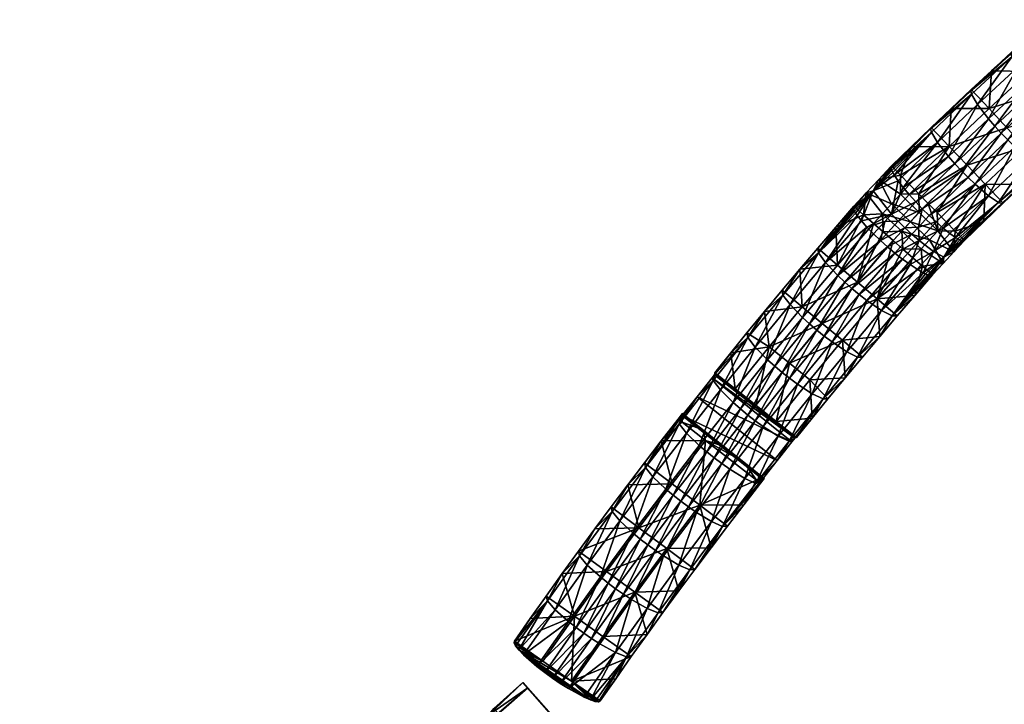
# Model space of a CAD drawing. Header units: millimetres. Extents: x 93711086 to 93775423, y 1247239064 to 1247319365.
# Tile 652 of 656: x 93718371 to 93722143, y 1247305255 to 1247307878. Entities that reach past the tile are written whole.
import ezdxf

# ---------------------------------------------------------------- set-up
doc = ezdxf.new("R2010")
doc.units = ezdxf.units.MM
doc.layers.add('CONCRETE_ITEM', color=7, linetype='Continuous')
doc.layers.add('SVV_Betong', color=7, linetype='Continuous')

# ---------------------------------------------------------------- blocks, each defined once
blk = doc.blocks.new('15e559d2-59c4-40a1-8e6d-a9da91616b05')
at = {"color": 0, "transparency": 16777216}
mesh = blk.add_polyface(dxfattribs=at)
corners = [(93732402.8, 1247290959.4, 3988.8), (93732402.8, 1247290959.4, 4305.5), (93730959.6, 1247289572.9, 3633.7), (93730959.6, 1247289572.9, 3317), (93720519.9, 1247305091.1, 5616.6), (93732598.2, 1247291566.3, 4023.2), (93720299, 1247305338.5, 5063.5), (93732619.6, 1247291542.4, 4593.2), (93720317.4, 1247305317.9, 5553.6), (93732199.2, 1247291187.4, 4322.7), (93720106.2, 1247304728.6, 5525.8), (93719900, 1247304959.5, 5363), (93732205.9, 1247291179.8, 4502.5), (93719903.7, 1247304955.3, 5462.8), (93720167.2, 1247305212.8, 5169.7), (93732187.3, 1247291200.6, 4007), (93718371.4, 1247303668.6, 4381.7), (93732466.4, 1247291440.6, 4129.5), (93732486.7, 1247291466, 4033.2), (93720187.5, 1247305238.1, 5073.5), (93732260.8, 1247291223.5, 4572.4), (93720161.1, 1247304772.3, 5595.7), (93719958.6, 1247304999, 5532.7), (93718383.3, 1247303655.3, 4697.4)]
mesh.append_faces([[corners[k] for k in face] for face in [(0, 1, 2, 0), (2, 3, 0, 2), (4, 5, 6, 4), (4, 7, 5, 4), (6, 8, 4, 6), (9, 10, 11, 9), (10, 9, 12, 10), (13, 11, 10, 13), (3, 14, 15, 3), (3, 16, 14, 3), (17, 15, 14, 17), (15, 0, 3, 15), (18, 17, 19, 18), (14, 19, 17, 14), (5, 18, 6, 5), (19, 6, 18, 19), (20, 7, 4, 20), (4, 21, 20, 4), (12, 20, 21, 12), (21, 10, 12, 21), (22, 21, 4, 22), (4, 8, 22, 4), (10, 21, 13, 10), (22, 13, 21, 22), (2, 9, 23, 2), (9, 2, 1, 9), (11, 23, 9, 11), (23, 14, 16, 23), (13, 8, 11, 13), (8, 13, 22, 8), (23, 11, 14, 23), (14, 8, 6, 14), (8, 14, 11, 8), (6, 19, 14, 6), (20, 12, 9, 20), (20, 17, 7, 20), (17, 20, 9, 17), (5, 7, 17, 5), (15, 17, 9, 15), (18, 5, 17, 18), (3, 2, 16, 3), (23, 16, 2, 23), (0, 15, 1, 0), (9, 1, 15, 9)]], dxfattribs={"color": 0})
blk = doc.blocks.new('7b18acbc-7760-470f-8a9f-86712e06644a')
at = {"color": 0, "transparency": 16777216}
mesh = blk.add_polyface(dxfattribs=at)
corners = [(93722170.5, 1247307753.6, 5695), (93722238.1, 1247307679.5, 5695), (93722093, 1247307681.7, 5688.6), (93722326.1, 1247307759.5, 5702.2), (93722259.3, 1247307834.1, 5702.2), (93722084, 1247307536.7, 5682.2), (93722015.5, 1247307609.8, 5682.2), (93721938.7, 1247307537.1, 5675.9), (93722305.5, 1247307605.7, 5695), (93722152.4, 1247307463.8, 5682.2), (93722372.9, 1247307531.8, 5695), (93722220.8, 1247307390.8, 5682.2), (93722257.7, 1247307826.8, 5802), (93722172, 1247307735.6, 5878.7), (93722328.5, 1247307877.6, 5891.4), (93722013.8, 1247307604.4, 5763.6), (93722017.1, 1247307591.9, 5866), (93722168.9, 1247307748.1, 5776.3), (93722350.6, 1247307837.6, 6060.6), (93722194.5, 1247307695.8, 6047.9), (93722235.2, 1247307641.2, 6159), (93722308.2, 1247307558.8, 6185.7), (93722155.7, 1247307417, 6173), (93722182.3, 1247307390.9, 6146.3), (93722334.4, 1247307532.4, 6159), (93722283.3, 1247307585.4, 6194.1), (93722130.4, 1247307443.2, 6181.3), (93722259.1, 1247307612.6, 6185.7), (93722105.9, 1247307470.1, 6173), (93722081.6, 1247307498.3, 6146.3), (93722040.1, 1247307552.4, 6035.2), (93721887, 1247307407.3, 6022.4), (93721929, 1247307353.6, 6133.5), (93721863.7, 1247307446.5, 5853.2)]
mesh.append_faces([[corners[k] for k in face] for face in [(0, 1, 2, 0), (0, 3, 1, 0), (3, 0, 4, 3), (1, 5, 2, 1), (6, 2, 5, 6), (5, 7, 6, 5), (12, 13, 14, 12), (4, 17, 12, 4), (12, 17, 13, 12), (6, 7, 15, 6), (2, 15, 17, 2), (0, 17, 4, 0), (2, 17, 0, 2), (2, 6, 15, 2)]], dxfattribs={"color": 0})
mesh.append_faces([[corners[k] for k in face] for face in [(8, 5, 1, 8), (15, 13, 17, 15), (21, 23, 24, 21), (25, 22, 21, 25), (27, 26, 25, 27), (20, 28, 27, 20), (19, 29, 20, 19), (13, 30, 19, 13), (30, 32, 29, 30), (16, 31, 30, 16)]], dxfattribs={"vtx0": -1, "color": 0})
mesh.append_faces([[corners[k] for k in face] for face in [(8, 9, 5, 8), (10, 11, 9, 10), (15, 16, 13, 15), (18, 19, 20, 18), (14, 13, 19, 14), (21, 22, 23, 21), (25, 26, 22, 25), (27, 28, 26, 27), (20, 29, 28, 20), (19, 30, 29, 19), (13, 16, 30, 13), (30, 31, 32, 30), (16, 33, 31, 16)]], dxfattribs={"vtx2": -1, "vtx3": -1, "color": 0})
mesh = blk.add_polyface(dxfattribs=at)
corners = [(93721815, 1247307210.3, 5656.7), (93721931, 1247307392, 5669.5), (93722000.1, 1247307319.7, 5669.5), (93721938.7, 1247307537.1, 5675.9), (93721861.9, 1247307464.4, 5669.5), (93721785.9, 1247307390.9, 5663.1), (93721744.9, 1247307281.7, 5656.7), (93721709.9, 1247307317.3, 5656.7), (93721780, 1247307246, 5656.7), (93721745.3, 1247307208.7, 5653.4), (93721661.9, 1247307265.8, 5652.3), (93721863.7, 1247307446.5, 5853.2), (93721721, 1247307282.5, 5929.9), (93721887, 1247307407.3, 6022.4), (93721755.4, 1247307235.1, 6074.5), (93721929, 1247307353.6, 6133.5), (93721978.3, 1247307298.9, 6168.6), (93721953.6, 1247307325.6, 6160.3), (93721803.4, 1247307179.9, 6147.5), (93721778.5, 1247307207.5, 6120.8), (93721735.8, 1247307260.6, 6009.7), (93721860.3, 1247307459, 5750.8), (93721709.4, 1247307306, 5794.1), (93721715.7, 1247307291.7, 5886), (93721711.9, 1247307299.6, 5840.5), (93721708.4, 1247307311.1, 5747.6), (93721708.6, 1247307314.9, 5701.6), (93722017.1, 1247307591.9, 5866), (93722013.8, 1247307604.4, 5763.6), (93721640.3, 1247307222, 5833.8)]
mesh.append_faces([[corners[k] for k in face] for face in [(0, 1, 2, 0), (3, 1, 4, 3), (5, 4, 1, 5), (6, 7, 5, 6), (6, 5, 1, 6), (1, 0, 8, 1), (8, 6, 1, 8), (6, 8, 9, 6), (7, 6, 10, 7), (11, 12, 13, 11), (14, 15, 13, 14), (13, 20, 14, 13), (14, 19, 15, 14), (12, 20, 13, 12), (21, 22, 11, 21), (11, 23, 12, 11), (11, 22, 24, 11), (24, 23, 11, 24), (21, 25, 22, 21), (21, 26, 25, 21), (26, 21, 5, 26), (21, 28, 3, 21), (4, 5, 21, 4), (3, 4, 21, 3), (5, 7, 26, 5), (29, 12, 23, 29), (29, 20, 12, 29), (29, 23, 24, 29), (25, 10, 29, 25), (29, 24, 22, 29), (22, 25, 29, 22), (26, 10, 25, 26), (7, 10, 26, 7)]], dxfattribs={"color": 0})
mesh.append_faces([[corners[k] for k in face] for face in [(19, 17, 15, 19), (21, 27, 28, 21)]], dxfattribs={"vtx0": -1, "color": 0})
mesh.append_faces([[corners[k] for k in face] for face in [(16, 17, 18, 16), (21, 11, 27, 21)]], dxfattribs={"vtx2": -1, "vtx3": -1, "color": 0})
mesh = blk.add_polyface(dxfattribs=at)
corners = [(93722213.7, 1247307246.4, 5675.9), (93722220.8, 1247307390.8, 5682.2), (93722289.2, 1247307317.9, 5682.2), (93721931, 1247307392, 5669.5), (93721938.7, 1247307537.1, 5675.9), (93722084, 1247307536.7, 5682.2), (93722069.1, 1247307247.3, 5669.5), (93721885, 1247307138.9, 5656.7), (93722000.1, 1247307319.7, 5669.5), (93722064.1, 1247307103.4, 5663.1), (93721955, 1247307067.5, 5656.7), (93722138.2, 1247307175, 5669.5), (93721920, 1247307103.2, 5656.7), (93722152.4, 1247307463.8, 5682.2), (93722132.8, 1247307173.6, 5750.8), (93722283.8, 1247307316.5, 5763.6), (93722120.5, 1247307177.5, 5853.2), (93722271.5, 1247307320.5, 5866), (93722082.4, 1247307202.7, 6022.4), (93721955.5, 1247307043.6, 5929.9), (93722030.7, 1247307247.1, 6133.5), (93721908.7, 1247307078.8, 6074.5), (93721881.6, 1247307102.5, 6120.8), (93722003.8, 1247307272.9, 6160.3), (93721854.4, 1247307127.9, 6147.5), (93722334.4, 1247307532.4, 6159), (93722182.3, 1247307390.9, 6146.3), (93722233.6, 1247307346.1, 6035.2), (93722155.7, 1247307417, 6173), (93722130.4, 1247307443.2, 6181.3), (93721978.3, 1247307298.9, 6168.6), (93722105.9, 1247307470.1, 6173), (93721953.6, 1247307325.6, 6160.3), (93722081.6, 1247307498.3, 6146.3), (93721929, 1247307353.6, 6133.5)]
mesh.append_faces([[corners[k] for k in face] for face in [(0, 1, 2, 0), (3, 4, 5, 3), (1, 0, 6, 1), (6, 7, 8, 6), (6, 9, 10, 6), (6, 0, 11, 6), (11, 9, 6, 11), (6, 10, 12, 6), (12, 7, 6, 12), (14, 0, 15, 14), (0, 2, 15, 0), (14, 11, 0, 14), (11, 14, 9, 11), (18, 19, 16, 18), (20, 21, 18, 20), (20, 22, 21, 20)]], dxfattribs={"color": 0})
mesh.append_faces([[corners[k] for k in face] for face in [(13, 3, 5, 13), (1, 8, 13, 1), (16, 15, 17, 16), (20, 24, 22, 20), (27, 16, 17, 27), (26, 18, 27, 26), (28, 20, 26, 28), (29, 23, 28, 29), (31, 30, 29, 31), (33, 32, 31, 33)]], dxfattribs={"vtx0": -1, "color": 0})
mesh.append_faces([[corners[k] for k in face] for face in [(13, 8, 3, 13), (1, 6, 8, 1), (16, 14, 15, 16), (20, 23, 24, 20), (25, 26, 27, 25), (27, 18, 16, 27), (26, 20, 18, 26), (28, 23, 20, 28), (29, 30, 23, 29), (31, 32, 30, 31), (33, 34, 32, 33)]], dxfattribs={"vtx2": -1, "vtx3": -1, "color": 0})
mesh = blk.add_polyface(dxfattribs=at)
corners = [(93721735.8, 1247307260.6, 6009.7), (93721640.3, 1247307222, 5833.8), (93721710, 1247307132.3, 6114.1), (93721885, 1247307138.9, 5656.7), (93721850, 1247307174.6, 5656.7), (93722000.1, 1247307319.7, 5669.5), (93721815, 1247307210.3, 5656.7), (93721780, 1247307246, 5656.7), (93721745.3, 1247307208.7, 5653.4), (93721661.9, 1247307265.8, 5652.3), (93721710.7, 1247307171.5, 5650.1), (93721613.9, 1247307214.2, 5647.9), (93721816.7, 1247307138.8, 5653.4), (93721744.9, 1247307281.7, 5656.7), (93721888.1, 1247307068.8, 5653.4), (93721676, 1247307134.3, 5646.8), (93721603.7, 1247307129.9, 5643.5), (93721565.9, 1247307162.7, 5643.5), (93721783.4, 1247307103, 5650.1), (93721828.5, 1247307153.5, 6155.8), (93721854.4, 1247307127.9, 6147.5), (93722003.8, 1247307272.9, 6160.3), (93721978.3, 1247307298.9, 6168.6), (93721803.4, 1247307179.9, 6147.5), (93721778.5, 1247307207.5, 6120.8), (93721953.6, 1247307325.6, 6160.3), (93721755.4, 1247307235.1, 6074.5), (93721736, 1247307105.6, 6140.8), (93721595.2, 1247307107, 5996.3), (93721564.6, 1247307156.1, 5734.2), (93721578.9, 1247307128, 5916.5), (93721565.9, 1247307150.9, 5780.7), (93721568.7, 1247307144.5, 5827.1), (93721573.1, 1247307136.9, 5872.6), (93721564.6, 1247307160, 5688.3), (93721496.9, 1247307082.6, 5636.6)]
mesh.append_faces([[corners[k] for k in face] for face in [(0, 1, 2, 0), (3, 4, 5, 3), (4, 6, 5, 4), (7, 6, 8, 7), (9, 10, 11, 9), (9, 8, 10, 9), (8, 9, 13, 8), (10, 15, 11, 10), (16, 17, 11, 16), (16, 11, 15, 16), (2, 24, 26, 2), (26, 0, 2, 26), (28, 2, 1, 28), (11, 29, 1, 11), (11, 1, 9, 11), (28, 1, 30, 28), (1, 29, 31, 1), (1, 32, 33, 1), (33, 30, 1, 33), (31, 32, 1, 31), (34, 29, 11, 34), (17, 34, 11, 17), (34, 35, 29, 34), (17, 35, 34, 17)]], dxfattribs={"color": 0})
mesh.append_faces([[corners[k] for k in face] for face in [(6, 12, 8, 6), (4, 14, 12, 4), (12, 10, 8, 12), (19, 21, 22, 19), (22, 23, 19, 22), (23, 2, 27, 23)]], dxfattribs={"vtx0": -1, "color": 0})
mesh.append_faces([[corners[k] for k in face] for face in [(6, 4, 12, 6), (4, 3, 14, 4), (12, 18, 10, 12), (19, 20, 21, 19), (24, 23, 25, 24), (19, 23, 27, 19), (23, 24, 2, 23)]], dxfattribs={"vtx2": -1, "vtx3": -1, "color": 0})
mesh = blk.add_polyface(dxfattribs=at)
corners = [(93721781.6, 1247306939.2, 6061.1), (93721616.4, 1247306802, 6093.7), (93721672.6, 1247306763.4, 5982.6), (93721679.1, 1247307064.2, 5643.5), (93721676, 1247307134.3, 5646.8), (93721750.1, 1247307067.2, 5646.8), (93721641.4, 1247307097, 5643.5), (93721603.7, 1247307129.9, 5643.5), (93721716.8, 1247307031.4, 5643.5), (93721754.5, 1247306998.6, 5643.5), (93721783.4, 1247307103, 5650.1), (93721710.7, 1247307171.5, 5650.1), (93721580, 1247306872.6, 5629.8), (93721503.9, 1247306937.6, 5629.8), (93721656, 1247306807.7, 5629.8), (93721792.2, 1247306965.7, 5643.5), (93721799.8, 1247306821.4, 5636.6), (93721732, 1247306742.7, 5629.8), (93721445.4, 1247306713.1, 5616.1), (93721788.9, 1247307055.7, 6140.8), (93721762.1, 1247307080.3, 6149.1), (93721695.6, 1247307007.1, 6142.4), (93721723.4, 1247306983.6, 6134.1), (93721736, 1247307105.6, 6140.8), (93721668.5, 1247307031.4, 6134.1), (93721684.4, 1247307104.1, 6111.6), (93721616.5, 1247307082.9, 6061.1), (93721710, 1247307132.3, 6114.1), (93721641.6, 1247307057.1, 6107.4), (93721595.2, 1247307107, 5996.3), (93721713.6, 1247306742.8, 5813.5), (93721752.6, 1247306960.4, 6107.4), (93721559, 1247306848.1, 6128.7), (93721587, 1247306824.9, 6120.4), (93721504.5, 1247306897.6, 6093.7), (93721531.7, 1247306872.1, 6120.4)]
mesh.append_faces([[corners[k] for k in face] for face in [(0, 1, 2, 0), (3, 4, 5, 3), (4, 3, 6, 4), (6, 7, 4, 6), (8, 3, 5, 8), (8, 12, 3, 8), (9, 15, 14, 9), (14, 16, 17, 14), (25, 24, 23, 25), (26, 25, 27, 26), (23, 27, 25, 23), (28, 25, 26, 28), (28, 24, 25, 28), (26, 27, 29, 26), (16, 30, 17, 16), (0, 31, 1, 0), (28, 26, 34, 28)]], dxfattribs={"color": 0})
mesh.append_faces([[corners[k] for k in face] for face in [(10, 4, 11, 10), (6, 12, 13, 6), (8, 14, 12, 8), (14, 18, 12, 14), (19, 21, 22, 19), (20, 24, 21, 20), (32, 22, 21, 32), (31, 33, 1, 31), (21, 35, 32, 21), (24, 34, 35, 24)]], dxfattribs={"vtx0": -1, "color": 0})
mesh.append_faces([[corners[k] for k in face] for face in [(9, 8, 5, 9), (10, 5, 4, 10), (6, 3, 12, 6), (8, 9, 14, 8), (19, 20, 21, 19), (20, 23, 24, 20), (32, 33, 22, 32), (31, 22, 33, 31), (21, 24, 35, 21), (24, 28, 34, 24)]], dxfattribs={"vtx2": -1, "vtx3": -1, "color": 0})
mesh = blk.add_polyface(dxfattribs=at)
corners = [(93721990.1, 1247307031.8, 5656.7), (93721955, 1247307067.5, 5656.7), (93722064.1, 1247307103.4, 5663.1), (93721885, 1247307138.9, 5656.7), (93721920, 1247307103.2, 5656.7), (93721888.1, 1247307068.8, 5653.4), (93721949.3, 1247306987.9, 5652.3), (93721856.1, 1247307034.5, 5650.1), (93721908.5, 1247306944, 5647.9), (93721824.2, 1247307000.1, 5646.8), (93721987.6, 1247307030.5, 5701.6), (93722132.8, 1247307173.6, 5750.8), (93721983.8, 1247307030.4, 5747.6), (93721978.7, 1247307031.5, 5794.1), (93722120.5, 1247307177.5, 5853.2), (93721964.6, 1247307038.1, 5886), (93721955.5, 1247307043.6, 5929.9), (93721972.3, 1247307034.1, 5840.5), (93722082.4, 1247307202.7, 6022.4), (93721933.9, 1247307058.7, 6009.7), (93721908.7, 1247307078.8, 6074.5), (93721910.8, 1247306967.2, 5833.8), (93721871.2, 1247306990, 6003), (93721831.5, 1247306908.2, 5916.5), (93721881.6, 1247307102.5, 6120.8), (93721817.1, 1247307031.4, 6114.1), (93721861.3, 1247306897.8, 5734.2), (93721867.6, 1247306900.1, 5643.5), (93721865.1, 1247306898.4, 5688.3), (93721856, 1247306898.4, 5780.7), (93721841.1, 1247306903.6, 5872.6), (93721849.3, 1247306900.3, 5827.1)]
mesh.append_faces([[corners[k] for k in face] for face in [(0, 1, 2, 0), (3, 4, 5, 3), (4, 1, 5, 4), (6, 1, 0, 6), (6, 5, 1, 6), (8, 9, 7, 8), (0, 2, 10, 0), (10, 11, 12, 10), (11, 10, 2, 11), (13, 11, 14, 13), (15, 14, 16, 15), (14, 17, 13, 14), (12, 11, 13, 12), (15, 17, 14, 15), (18, 19, 16, 18), (20, 19, 18, 20), (13, 17, 21, 13), (10, 12, 6, 10), (0, 10, 6, 0), (12, 13, 21, 12), (15, 16, 21, 15), (17, 15, 21, 17), (16, 19, 22, 16), (6, 21, 8, 6), (12, 21, 6, 12), (19, 20, 22, 19), (21, 16, 22, 21), (21, 22, 23, 21), (24, 25, 20, 24), (26, 8, 21, 26), (27, 8, 28, 27), (26, 28, 8, 26), (29, 26, 21, 29), (21, 30, 31, 21), (21, 31, 29, 21)]], dxfattribs={"color": 0})
mesh.append_faces([[corners[k] for k in face] for face in [(7, 6, 8, 7)]], dxfattribs={"vtx0": -1, "color": 0})
mesh.append_faces([[corners[k] for k in face] for face in [(7, 5, 6, 7)]], dxfattribs={"vtx2": -1, "vtx3": -1, "color": 0})
mesh = blk.add_polyface(dxfattribs=at)
corners = [(93721573.1, 1247307136.9, 5872.6), (93721430.9, 1247306984.4, 5813.5), (93721578.9, 1247307128, 5916.5), (93721503.9, 1247306937.6, 5629.8), (93721496.9, 1247307082.6, 5636.6), (93721603.7, 1247307129.9, 5643.5), (93721565.9, 1247307162.7, 5643.5), (93721641.4, 1247307097, 5643.5), (93721427.9, 1247307002.6, 5629.8), (93721359.7, 1247306921.8, 5622.9), (93721368.5, 1247306777, 5616.1), (93721291.6, 1247306841, 5616.1), (93721224.3, 1247306759.4, 5609.3), (93721580, 1247306872.6, 5629.8), (93721445.4, 1247306713.1, 5616.1), (93721564.6, 1247307156.1, 5734.2), (93721504.5, 1247306897.6, 6093.7), (93721616.5, 1247307082.9, 6061.1), (93721457.6, 1247306947.2, 5982.6), (93721595.2, 1247307107, 5996.3), (93721568.7, 1247307144.5, 5827.1), (93721565.9, 1247307150.9, 5780.7), (93721294.8, 1247306822.8, 5799.8), (93721160.4, 1247306659.7, 5786.1), (93721587, 1247306824.9, 6120.4), (93721482.8, 1247306642.9, 6080), (93721616.4, 1247306802, 6093.7), (93721559, 1247306848.1, 6128.7), (93721424.8, 1247306688.3, 6115.1), (93721453.1, 1247306665.4, 6106.7), (93721531.7, 1247306872.1, 6120.4), (93721397.1, 1247306711.9, 6106.7), (93721369.6, 1247306737.1, 6080), (93721322, 1247306785.9, 5968.9), (93721188, 1247306623.1, 5955.2)]
mesh.append_faces([[corners[k] for k in face] for face in [(0, 1, 2, 0), (3, 4, 5, 3), (5, 4, 6, 5), (3, 5, 7, 3), (4, 3, 8, 4), (9, 10, 11, 9), (1, 15, 4, 1), (16, 17, 18, 16), (19, 18, 17, 19), (2, 18, 19, 2), (1, 20, 21, 1), (1, 0, 20, 1), (1, 21, 15, 1), (4, 8, 1, 4), (1, 9, 22, 1), (22, 12, 23, 22), (2, 1, 18, 2), (9, 11, 22, 9), (8, 9, 1, 8), (11, 12, 22, 11)]], dxfattribs={"color": 0})
mesh.append_faces([[corners[k] for k in face] for face in [(9, 3, 10, 9), (13, 10, 3, 13), (24, 25, 26, 24), (27, 29, 24, 27), (30, 28, 27, 30), (16, 31, 30, 16), (18, 32, 16, 18), (1, 33, 18, 1), (22, 34, 33, 22)]], dxfattribs={"vtx0": -1, "color": 0})
mesh.append_faces([[corners[k] for k in face] for face in [(9, 8, 3, 9), (12, 11, 10, 12), (13, 14, 10, 13), (27, 28, 29, 27), (30, 31, 28, 30), (16, 32, 31, 16), (18, 33, 32, 18), (1, 22, 33, 1)]], dxfattribs={"vtx2": -1, "vtx3": -1, "color": 0})
mesh = blk.add_polyface(dxfattribs=at)
corners = [(93721831.5, 1247306908.2, 5916.5), (93721672.6, 1247306763.4, 5982.6), (93721713.6, 1247306742.8, 5813.5), (93721829.9, 1247306932.9, 5643.5), (93721824.2, 1247307000.1, 5646.8), (93721908.5, 1247306944, 5647.9), (93721754.5, 1247306998.6, 5643.5), (93721750.1, 1247307067.2, 5646.8), (93721792.2, 1247306965.7, 5643.5), (93721867.6, 1247306900.1, 5643.5), (93721888.1, 1247307068.8, 5653.4), (93721856.1, 1247307034.5, 5650.1), (93721783.4, 1247307103, 5650.1), (93721816.7, 1247307138.8, 5653.4), (93721656, 1247306807.7, 5629.8), (93721799.8, 1247306821.4, 5636.6), (93721871.2, 1247306990, 6003), (93721817.1, 1247307031.4, 6114.1), (93721781.6, 1247306939.2, 6061.1), (93721908.7, 1247307078.8, 6074.5), (93721813.4, 1247307082.8, 6143.3), (93721881.6, 1247307102.5, 6120.8), (93721854.4, 1247307127.9, 6147.5), (93721828.5, 1247307153.5, 6155.8), (93721762.1, 1247307080.3, 6149.1), (93721788.9, 1247307055.7, 6140.8), (93721736, 1247307105.6, 6140.8), (93721808.5, 1247306921.3, 5996.3), (93721723.4, 1247306983.6, 6134.1), (93721752.6, 1247306960.4, 6107.4), (93721841.1, 1247306903.6, 5872.6), (93721910.8, 1247306967.2, 5833.8), (93721865.1, 1247306898.4, 5688.3), (93721861.3, 1247306897.8, 5734.2), (93721856, 1247306898.4, 5780.7), (93721849.3, 1247306900.3, 5827.1)]
mesh.append_faces([[corners[k] for k in face] for face in [(0, 1, 2, 0), (3, 4, 5, 3), (6, 4, 8, 6), (3, 8, 4, 3), (9, 3, 5, 9), (8, 3, 14, 8), (3, 9, 15, 3), (15, 14, 3, 15), (16, 17, 18, 16), (17, 16, 19, 17), (20, 21, 22, 20), (21, 20, 17, 21), (23, 20, 22, 23), (24, 20, 23, 24), (25, 20, 24, 25), (20, 25, 17, 20), (0, 16, 27, 0), (18, 27, 16, 18), (30, 31, 0, 30), (18, 17, 29, 18), (32, 33, 15, 32), (9, 32, 15, 9), (33, 34, 2, 33), (35, 2, 34, 35), (15, 33, 2, 15), (35, 30, 2, 35), (30, 0, 2, 30), (0, 27, 1, 0), (27, 18, 1, 27)]], dxfattribs={"color": 0})
mesh.append_faces([[corners[k] for k in face] for face in [(6, 7, 4, 6), (10, 12, 13, 10), (11, 7, 12, 11), (23, 26, 24, 23), (17, 28, 29, 17)]], dxfattribs={"vtx0": -1, "color": 0})
mesh.append_faces([[corners[k] for k in face] for face in [(10, 11, 12, 10), (11, 4, 7, 11), (17, 25, 28, 17)]], dxfattribs={"vtx2": -1, "vtx3": -1, "color": 0})
mesh = blk.add_polyface(dxfattribs=at)
corners = [(93721665.6, 1247306664, 5622.9), (93721522.3, 1247306649.2, 5616.1), (93721656, 1247306807.7, 5629.8), (93721732, 1247306742.7, 5629.8), (93721157, 1247306677.9, 5602.4), (93721224.3, 1247306759.4, 5609.3), (93721242.6, 1247306624.4, 5603.2), (93721368.5, 1247306777, 5616.1), (93721599.2, 1247306585.3, 5616.1), (93721397.5, 1247306497.9, 5603.2), (93721533.1, 1247306505.1, 5609.3), (93721445.4, 1247306713.1, 5616.1), (93721320.1, 1247306561.1, 5603.2), (93721580.8, 1247306585.1, 5799.8), (93721713.6, 1247306742.8, 5813.5), (93721672.6, 1247306763.4, 5982.6), (93721539.6, 1247306605.1, 5968.9), (93721616.4, 1247306802, 6093.7), (93721482.8, 1247306642.9, 6080), (93721587, 1247306824.9, 6120.4), (93721453.1, 1247306665.4, 6106.7), (93721407.2, 1247306444.3, 5955.2), (93721448.6, 1247306424.6, 5786.1), (93721350.1, 1247306481.6, 6066.3), (93721320.1, 1247306503.8, 6093), (93721424.8, 1247306688.3, 6115.1), (93721291.6, 1247306526.3, 6101.4), (93721397.1, 1247306711.9, 6106.7), (93721263.7, 1247306549.8, 6093), (93721369.6, 1247306737.1, 6080), (93721236, 1247306574.6, 6066.3), (93721322, 1247306785.9, 5968.9), (93721188, 1247306623.1, 5955.2), (93721294.8, 1247306822.8, 5799.8), (93721160.4, 1247306659.7, 5786.1), (93721132.1, 1247306386.2, 6079.3)]
mesh.append_faces([[corners[k] for k in face] for face in [(0, 1, 2, 0), (3, 0, 2, 3), (4, 5, 6, 4), (0, 8, 1, 0), (9, 1, 10, 9), (8, 10, 1, 8), (13, 8, 0, 13)]], dxfattribs={"color": 0})
mesh.append_faces([[corners[k] for k in face] for face in [(5, 7, 6, 5), (11, 6, 7, 11), (1, 12, 11, 1), (0, 14, 13, 0), (15, 13, 14, 15), (17, 16, 15, 17), (16, 22, 13, 16), (18, 21, 16, 18), (20, 23, 18, 20), (25, 24, 20, 25), (27, 26, 25, 27), (29, 28, 27, 29), (31, 30, 29, 31), (30, 35, 28, 30)]], dxfattribs={"vtx0": -1, "color": 0})
mesh.append_faces([[corners[k] for k in face] for face in [(2, 1, 11, 2), (11, 12, 6, 11), (1, 9, 12, 1), (10, 8, 13, 10), (0, 3, 14, 0), (15, 16, 13, 15), (17, 18, 16, 17), (19, 20, 18, 19), (16, 21, 22, 16), (18, 23, 21, 18), (20, 24, 23, 20), (25, 26, 24, 25), (27, 28, 26, 27), (29, 30, 28, 29), (31, 32, 30, 31), (33, 34, 32, 33)]], dxfattribs={"vtx2": -1, "vtx3": -1, "color": 0})
mesh = blk.add_polyface(dxfattribs=at)
corners = [(93720909, 1247306360.8, 5676.5), (93720966.2, 1247306433.3, 5682.5), (93721272.7, 1247306189, 5682.4), (93721032.7, 1247306517.4, 5689.4), (93721339.8, 1247306273.8, 5689.4), (93721023.4, 1247306505.8, 5688.5), (93721329.3, 1247306260.8, 5688.4), (93720988.1, 1247306306.3, 5576.6), (93720909.6, 1247306368.5, 5576.7), (93721190.3, 1247306400.6, 5589.7), (93721111.9, 1247306462.8, 5589.7), (93721033.6, 1247306525, 5589.7), (93720893.1, 1247306347.6, 5575), (93720908.8, 1247306335.3, 5575), (93720828.5, 1247306263.9, 5568.1), (93721157, 1247306677.9, 5602.4), (93721242.6, 1247306624.4, 5603.2), (93721095.3, 1247306601.4, 5596), (93721160.4, 1247306659.7, 5786.1), (93721027.8, 1247306495.3, 5772.4), (93721224.3, 1247306759.4, 5609.3), (93720897, 1247306329.4, 5758.6), (93721236, 1247306574.6, 6066.3), (93721104.1, 1247306410.8, 6052.6), (93721132.1, 1247306386.2, 6079.3), (93721188, 1247306623.1, 5955.2), (93721055.7, 1247306458.9, 5941.5), (93721160.2, 1247306363.1, 6087.6), (93721060.2, 1247306177, 6065.6), (93721188.9, 1247306340.7, 6079.3), (93721031.2, 1247306199, 6073.9), (93720974.5, 1247306246, 6038.9), (93721002.8, 1247306221.7, 6065.6), (93720925.4, 1247306293.3, 5927.8)]
mesh.append_faces([[corners[k] for k in face] for face in [(0, 1, 2, 0), (3, 4, 5, 3), (5, 6, 1, 5), (7, 8, 0, 7), (9, 4, 3, 9), (3, 10, 9, 3), (3, 11, 10, 3), (12, 13, 14, 12), (13, 8, 7, 13), (8, 13, 12, 8), (15, 16, 17, 15), (9, 10, 16, 9), (11, 17, 10, 11), (10, 17, 16, 10), (3, 18, 17, 3), (19, 5, 1, 19), (3, 19, 18, 3), (3, 5, 19, 3), (20, 15, 18, 20), (15, 17, 18, 15), (17, 11, 3, 17), (21, 19, 1, 21), (1, 0, 21, 1), (8, 12, 0, 8)]], dxfattribs={"color": 0})
mesh.append_faces([[corners[k] for k in face] for face in [(25, 23, 22, 25), (18, 26, 25, 18), (27, 28, 29, 27), (24, 30, 27, 24), (23, 32, 24, 23), (26, 31, 23, 26), (19, 33, 26, 19)]], dxfattribs={"vtx0": -1, "color": 0})
mesh.append_faces([[corners[k] for k in face] for face in [(22, 23, 24, 22), (25, 26, 23, 25), (18, 19, 26, 18), (23, 31, 32, 23), (26, 33, 31, 26), (19, 21, 33, 19)]], dxfattribs={"vtx2": -1, "vtx3": -1, "color": 0})
mesh = blk.add_polyface(dxfattribs=at)
corners = [(93721329.3, 1247306260.8, 5688.4), (93721272.7, 1247306189, 5682.4), (93720966.2, 1247306433.3, 5682.5), (93721339.8, 1247306273.8, 5689.4), (93721023.4, 1247306505.8, 5688.5), (93721223.2, 1247306119.8, 5576.5), (93721144.9, 1247306181.9, 5576.5), (93721216, 1247306117.2, 5676.5), (93721190.3, 1247306400.6, 5589.7), (93721268.7, 1247306338.5, 5589.8), (93721347, 1247306276.3, 5589.8), (93721208.9, 1247306101.7, 5575), (93721193.4, 1247306113.8, 5575), (93721242.6, 1247306624.4, 5603.2), (93721320.1, 1247306561.1, 5603.2), (93721397.5, 1247306497.9, 5603.2), (93721533.1, 1247306505.1, 5609.3), (93721467, 1247306425, 5602.4), (93721407, 1247306350.7, 5596.1), (93721448.6, 1247306424.6, 5786.1), (93721580.8, 1247306585.1, 5799.8), (93721318.1, 1247306262.8, 5772.4), (93721190.5, 1247306100.9, 5758.6), (93721407.2, 1247306444.3, 5955.2), (93721276.5, 1247306282.1, 5941.5), (93721350.1, 1247306481.6, 6066.3), (93721219.1, 1247306318.8, 6052.6), (93721320.1, 1247306503.8, 6093), (93721188.9, 1247306340.7, 6079.3), (93721291.6, 1247306526.3, 6101.4), (93721160.2, 1247306363.1, 6087.6), (93721263.7, 1247306549.8, 6093), (93721132.1, 1247306386.2, 6079.3), (93721148.6, 1247306119.6, 5927.8)]
mesh.append_faces([[corners[k] for k in face] for face in [(0, 1, 2, 0), (3, 0, 4, 3), (5, 6, 7, 5), (8, 9, 3, 8), (10, 3, 9, 10), (5, 11, 12, 5), (8, 13, 14, 8), (14, 9, 8, 14), (15, 16, 17, 15), (14, 15, 9, 14), (15, 18, 9, 15), (18, 15, 17, 18), (18, 10, 9, 18), (19, 17, 16, 19), (18, 17, 19, 18), (10, 18, 3, 10), (19, 3, 18, 19), (0, 21, 1, 0), (21, 3, 19, 21), (3, 21, 0, 3), (11, 5, 7, 11), (22, 1, 21, 22), (7, 1, 22, 7)]], dxfattribs={"color": 0})
mesh.append_faces([[corners[k] for k in face] for face in [(16, 20, 19, 16), (23, 21, 19, 23), (25, 24, 23, 25), (27, 26, 25, 27), (29, 28, 27, 29), (31, 30, 29, 31), (24, 22, 21, 24), (26, 33, 24, 26)]], dxfattribs={"vtx0": -1, "color": 0})
mesh.append_faces([[corners[k] for k in face] for face in [(23, 24, 21, 23), (25, 26, 24, 25), (27, 28, 26, 27), (29, 30, 28, 29), (31, 32, 30, 31), (24, 33, 22, 24)]], dxfattribs={"vtx2": -1, "vtx3": -1, "color": 0})
mesh = blk.add_polyface(dxfattribs=at)
corners = [(93721272.7, 1247306189, 5682.4), (93721216, 1247306117.2, 5676.5), (93720909, 1247306360.8, 5676.5), (93721066.5, 1247306244.1, 5576.6), (93721144.9, 1247306181.9, 5576.5), (93720988.1, 1247306306.3, 5576.6), (93720998.5, 1247306265.5, 5575), (93720908.8, 1247306335.3, 5575), (93720828.5, 1247306263.9, 5568.1), (93720870.1, 1247306099.1, 5561.2), (93720763.9, 1247306180.2, 5561.2), (93720700.2, 1247306095.8, 5554.3), (93720976, 1247306018.2, 5561.2), (93721193.4, 1247306113.8, 5575), (93721223.2, 1247306119.8, 5576.5), (93720893.1, 1247306347.6, 5575), (93720768, 1247306162, 5744.9), (93720640.7, 1247305993.4, 5731.1), (93720897, 1247306329.4, 5758.6), (93721219.1, 1247306318.8, 6052.6), (93721090.7, 1247306155.5, 6038.9), (93721148.6, 1247306119.6, 5927.8), (93721188.9, 1247306340.7, 6079.3), (93721060.2, 1247306177, 6065.6), (93721160.2, 1247306363.1, 6087.6), (93721031.2, 1247306199, 6073.9), (93721132.1, 1247306386.2, 6079.3), (93721002.8, 1247306221.7, 6065.6), (93720963.2, 1247305990, 6025.1), (93720903.3, 1247306032.8, 6060.2), (93720932.6, 1247306011.2, 6051.8), (93720874.7, 1247306055.4, 6051.8), (93720974.5, 1247306246, 6038.9), (93720846.2, 1247306079.4, 6025.1), (93720925.4, 1247306293.3, 5927.8), (93720796.7, 1247306126.3, 5914), (93720669.8, 1247305957.8, 5900.2)]
mesh.append_faces([[corners[k] for k in face] for face in [(0, 1, 2, 0), (3, 1, 4, 3), (1, 3, 2, 1), (5, 2, 3, 5), (6, 7, 5, 6), (6, 5, 3, 6), (8, 7, 6, 8), (6, 9, 8, 6), (10, 8, 9, 10), (11, 10, 9, 11), (3, 4, 6, 3), (13, 4, 14, 13), (6, 4, 13, 6), (8, 2, 15, 8), (16, 2, 8, 16), (16, 11, 17, 16), (16, 18, 2, 16), (10, 11, 16, 10), (8, 10, 16, 8)]], dxfattribs={"color": 0})
mesh.append_faces([[corners[k] for k in face] for face in [(12, 6, 13, 12), (22, 20, 19, 22), (23, 28, 20, 23), (25, 30, 23, 25), (27, 29, 25, 27), (32, 31, 27, 32), (34, 33, 32, 34), (18, 35, 34, 18), (16, 36, 35, 16)]], dxfattribs={"vtx0": -1, "color": 0})
mesh.append_faces([[corners[k] for k in face] for face in [(19, 20, 21, 19), (22, 23, 20, 22), (24, 25, 23, 24), (26, 27, 25, 26), (25, 29, 30, 25), (27, 31, 29, 27), (32, 33, 31, 32), (34, 35, 33, 34), (18, 16, 35, 18)]], dxfattribs={"vtx2": -1, "vtx3": -1, "color": 0})
mesh = blk.add_polyface(dxfattribs=at)
corners = [(93720636.6, 1247306011.5, 5547.4), (93720743.4, 1247305931.4, 5547.4), (93720573.8, 1247305926.4, 5540.5), (93720700.2, 1247306095.8, 5554.3), (93720870.1, 1247306099.1, 5561.2), (93720976, 1247306018.2, 5561.2), (93720998.5, 1247306265.5, 5575), (93721193.4, 1247306113.8, 5575), (93721208.9, 1247306101.7, 5575), (93721145.4, 1247306019.5, 5568.1), (93720850.1, 1247305851.4, 5547.4), (93721019.4, 1247305854.4, 5554.3), (93721082, 1247305937.2, 5561.2), (93721063.6, 1247305936.3, 5744.9), (93721216, 1247306117.2, 5676.5), (93721190.5, 1247306100.9, 5758.6), (93720640.7, 1247305993.4, 5731.1), (93721148.6, 1247306119.6, 5927.8), (93721021.5, 1247305954.6, 5914), (93721090.7, 1247306155.5, 6038.9), (93720963.2, 1247305990, 6025.1), (93721060.2, 1247306177, 6065.6), (93720932.6, 1247306011.2, 6051.8), (93720938.3, 1247305770.3, 5731.1), (93720837.5, 1247305823.1, 6011.4), (93720896.1, 1247305788.2, 5900.2), (93720806.7, 1247305844, 6038.1), (93720903.3, 1247306032.8, 6060.2), (93720777.2, 1247305865.4, 6046.4), (93720874.7, 1247306055.4, 6051.8), (93720748.4, 1247305887.7, 6038.1), (93720846.2, 1247306079.4, 6025.1), (93720719.7, 1247305911.4, 6011.4), (93720796.7, 1247306126.3, 5914), (93720669.8, 1247305957.8, 5900.2), (93720768, 1247306162, 5744.9), (93720595.8, 1247305742.5, 5997.6)]
mesh.append_faces([[corners[k] for k in face] for face in [(0, 1, 2, 0), (1, 3, 4, 1), (3, 1, 0, 3), (7, 8, 9, 7), (10, 5, 11, 10), (7, 9, 5, 7), (12, 5, 9, 12), (12, 11, 5, 12), (13, 11, 12, 13), (14, 9, 8, 14), (12, 9, 13, 12), (13, 9, 14, 13), (15, 13, 14, 15), (3, 0, 16, 3)]], dxfattribs={"color": 0})
mesh.append_faces([[corners[k] for k in face] for face in [(5, 1, 4, 5), (17, 13, 15, 17), (19, 18, 17, 19), (18, 23, 13, 18), (20, 25, 18, 20), (22, 24, 20, 22), (27, 26, 22, 27), (29, 28, 27, 29), (31, 30, 29, 31), (33, 32, 31, 33), (34, 36, 32, 34)]], dxfattribs={"vtx0": -1, "color": 0})
mesh.append_faces([[corners[k] for k in face] for face in [(5, 4, 6, 5), (5, 10, 1, 5), (17, 18, 13, 17), (19, 20, 18, 19), (21, 22, 20, 21), (20, 24, 25, 20), (22, 26, 24, 22), (27, 28, 26, 27), (29, 30, 28, 29), (31, 32, 30, 31), (33, 34, 32, 33), (35, 16, 34, 35)]], dxfattribs={"vtx2": -1, "vtx3": -1, "color": 0})
mesh = blk.add_polyface(dxfattribs=at)
corners = [(93720282.9, 1247305463.2, 5779), (93720422.3, 1247305616.7, 5872.6), (93720392.4, 1247305651.6, 5703.5), (93720449.5, 1247305755.4, 5526.7), (93720619.2, 1247305763, 5533.7), (93720496.6, 1247305592.2, 5519.8), (93720511.1, 1247305841.3, 5533.7), (93720573.8, 1247305926.4, 5540.5), (93720743.4, 1247305931.4, 5547.4), (93720387.9, 1247305669.5, 5519.8), (93720327.1, 1247305583, 5512.9), (93720266.4, 1247305496.5, 5506), (93720375.7, 1247305420.2, 5506), (93720727.2, 1247305684.8, 5533.7), (93720605.2, 1247305515, 5519.8), (93720515.5, 1247305823.3, 5717.3), (93720640.7, 1247305993.4, 5731.1), (93720636.6, 1247306011.5, 5547.4), (93720502.7, 1247305548.5, 6010.4), (93720473.3, 1247305571.5, 5983.7), (93720352.7, 1247305399.3, 5969.9), (93720301.2, 1247305444.1, 5858.8), (93720265.7, 1247305489.7, 5596.8), (93720271, 1247305478.6, 5689.7), (93720669.8, 1247305957.8, 5900.2), (93720545.1, 1247305788.2, 5886.5), (93720595.8, 1247305742.5, 5997.6), (93720683.8, 1247305676.6, 6024.3), (93720562, 1247305506.4, 6010.4), (93720593.3, 1247305486.2, 5983.7), (93720654, 1247305697.5, 6032.6), (93720532, 1247305527, 6018.8), (93720624.9, 1247305719.3, 6024.3)]
mesh.append_faces([[corners[k] for k in face] for face in [(0, 1, 2, 0), (3, 4, 5, 3), (3, 6, 4, 3), (3, 5, 9, 3), (10, 9, 5, 10), (15, 3, 2, 15), (7, 15, 16, 7), (17, 7, 16, 17), (7, 6, 15, 7), (6, 3, 15, 6), (3, 9, 2, 3), (22, 2, 10, 22), (23, 0, 2, 23), (9, 10, 2, 9), (22, 23, 2, 22), (11, 22, 10, 11)]], dxfattribs={"color": 0})
mesh.append_faces([[corners[k] for k in face] for face in [(6, 8, 4, 6), (11, 5, 12, 11), (16, 25, 24, 16), (30, 28, 27, 30), (32, 31, 30, 32), (26, 18, 32, 26), (25, 19, 26, 25), (15, 1, 25, 15)]], dxfattribs={"vtx0": -1, "color": 0})
mesh.append_faces([[corners[k] for k in face] for face in [(6, 7, 8, 6), (11, 10, 5, 11), (13, 14, 5, 13), (18, 19, 20, 18), (19, 1, 21, 19), (24, 25, 26, 24), (16, 15, 25, 16), (27, 28, 29, 27), (30, 31, 28, 30), (32, 18, 31, 32), (26, 19, 18, 26), (25, 1, 19, 25), (15, 2, 1, 15)]], dxfattribs={"vtx2": -1, "vtx3": -1, "color": 0})
mesh = blk.add_polyface(dxfattribs=at)
corners = [(93721019.4, 1247305854.4, 5554.3), (93720956.8, 1247305771.5, 5547.4), (93720850.1, 1247305851.4, 5547.4), (93720727.2, 1247305684.8, 5533.7), (93720774.5, 1247305522.1, 5526.7), (93720605.2, 1247305515, 5519.8), (93720895.9, 1247305689, 5540.5), (93720835.1, 1247305606.5, 5533.7), (93720713.9, 1247305437.7, 5519.8), (93720619.2, 1247305763, 5533.7), (93720743.4, 1247305931.4, 5547.4), (93720496.6, 1247305592.2, 5519.8), (93720938.3, 1247305770.3, 5731.1), (93721063.6, 1247305936.3, 5744.9), (93720816.7, 1247305605.1, 5717.3), (93720695.5, 1247305436.1, 5703.5), (93720654.2, 1247305352.7, 5512.9), (93721021.5, 1247305954.6, 5914), (93720896.1, 1247305788.2, 5900.2), (93720774.2, 1247305622.2, 5886.5), (93720837.5, 1247305823.1, 6011.4), (93720715, 1247305656.1, 5997.6), (93720806.7, 1247305844, 6038.1), (93720683.8, 1247305676.6, 6024.3), (93720777.2, 1247305865.4, 6046.4), (93720654, 1247305697.5, 6032.6), (93720748.4, 1247305887.7, 6038.1), (93720624.9, 1247305719.3, 6024.3), (93720719.7, 1247305911.4, 6011.4), (93720595.8, 1247305742.5, 5997.6), (93720652.8, 1247305452.9, 5872.6), (93720593.3, 1247305486.2, 5983.7)]
mesh.append_faces([[corners[k] for k in face] for face in [(0, 1, 2, 0), (3, 4, 5, 3), (6, 2, 1, 6), (7, 4, 3, 7), (8, 5, 4, 8), (12, 6, 1, 12), (4, 14, 15, 4), (4, 7, 14, 4), (15, 8, 4, 15), (16, 8, 15, 16)]], dxfattribs={"color": 0})
mesh.append_faces([[corners[k] for k in face] for face in [(6, 3, 2, 6), (2, 9, 10, 2), (3, 11, 9, 3), (1, 13, 12, 1), (7, 12, 14, 7), (18, 14, 12, 18), (20, 19, 18, 20), (22, 21, 20, 22), (24, 23, 22, 24), (26, 25, 24, 26), (28, 27, 26, 28), (19, 15, 14, 19), (21, 30, 19, 21), (23, 31, 21, 23)]], dxfattribs={"vtx0": -1, "color": 0})
mesh.append_faces([[corners[k] for k in face] for face in [(6, 7, 3, 6), (2, 3, 9, 2), (1, 0, 13, 1), (7, 6, 12, 7), (17, 18, 12, 17), (18, 19, 14, 18), (20, 21, 19, 20), (22, 23, 21, 22), (24, 25, 23, 24), (26, 27, 25, 26), (28, 29, 27, 28), (19, 30, 15, 19), (21, 31, 30, 21)]], dxfattribs={"vtx2": -1, "vtx3": -1, "color": 0})
mesh = blk.add_polyface(dxfattribs=at)
corners = [(93720485.1, 1247305343.9, 5506), (93720375.7, 1247305420.2, 5506), (93720496.6, 1247305592.2, 5519.8), (93720605.2, 1247305515, 5519.8), (93720713.9, 1247305437.7, 5519.8), (93720654.2, 1247305352.7, 5512.9), (93720594.5, 1247305267.6, 5506), (93720282.9, 1247305463.2, 5779), (93720557.5, 1247305271.7, 5779), (93720533.2, 1247305282.2, 5858.8), (93720473.5, 1247305315.1, 5969.9), (93720301.2, 1247305444.1, 5858.8), (93720441.9, 1247305334.9, 5996.6), (93720352.7, 1247305399.3, 5969.9), (93720411.8, 1247305355.3, 6004.9), (93720382.2, 1247305376.6, 5996.6), (93720588.3, 1247305264.7, 5596.8), (93720576.1, 1247305265.8, 5689.7), (93720271, 1247305478.6, 5689.7), (93720265.7, 1247305489.7, 5596.8), (93720266.4, 1247305496.5, 5506), (93720652.8, 1247305452.9, 5872.6), (93720695.5, 1247305436.1, 5703.5), (93720562, 1247305506.4, 6010.4), (93720532, 1247305527, 6018.8), (93720593.3, 1247305486.2, 5983.7), (93720422.3, 1247305616.7, 5872.6), (93720502.7, 1247305548.5, 6010.4), (93720473.3, 1247305571.5, 5983.7)]
mesh.append_faces([[corners[k] for k in face] for face in [(5, 6, 0, 5), (7, 0, 8, 7), (8, 9, 7, 8), (9, 10, 11, 9), (10, 12, 13, 10), (14, 15, 12, 14), (6, 16, 0, 6), (17, 0, 16, 17), (0, 17, 8, 0), (0, 7, 1, 0), (13, 11, 10, 13), (12, 15, 13, 12), (11, 7, 9, 11), (1, 18, 19, 1), (18, 1, 7, 18), (19, 20, 1, 19), (21, 8, 22, 21), (16, 5, 22, 16), (5, 16, 6, 5), (17, 16, 22, 17), (8, 17, 22, 8), (21, 9, 8, 21), (7, 11, 26, 7)]], dxfattribs={"color": 0})
mesh.append_faces([[corners[k] for k in face] for face in [(0, 2, 3, 0), (4, 0, 3, 4), (23, 14, 12, 23), (21, 10, 9, 21), (25, 12, 10, 25), (15, 24, 27, 15), (27, 13, 15, 27), (28, 11, 13, 28)]], dxfattribs={"vtx0": -1, "color": 0})
mesh.append_faces([[corners[k] for k in face] for face in [(0, 1, 2, 0), (4, 5, 0, 4), (23, 24, 14, 23), (21, 25, 10, 21), (25, 23, 12, 25), (15, 14, 24, 15)]], dxfattribs={"vtx2": -1, "vtx3": -1, "color": 0})

msp = doc.modelspace()

# ---------------------------------------------------------------- block references
at = {"layer": 'CONCRETE_ITEM', "color": 222, "true_color": 0xc0298d, "transparency": 33554687}
msp.add_blockref('15e559d2-59c4-40a1-8e6d-a9da91616b05', (0, 0), dxfattribs=at)
at = {"layer": 'SVV_Betong', "color": 2, "true_color": 0xffe500, "transparency": 33554687}
msp.add_blockref('7b18acbc-7760-470f-8a9f-86712e06644a', (0, 0), dxfattribs=at)

doc.saveas('drawing.dxf')
